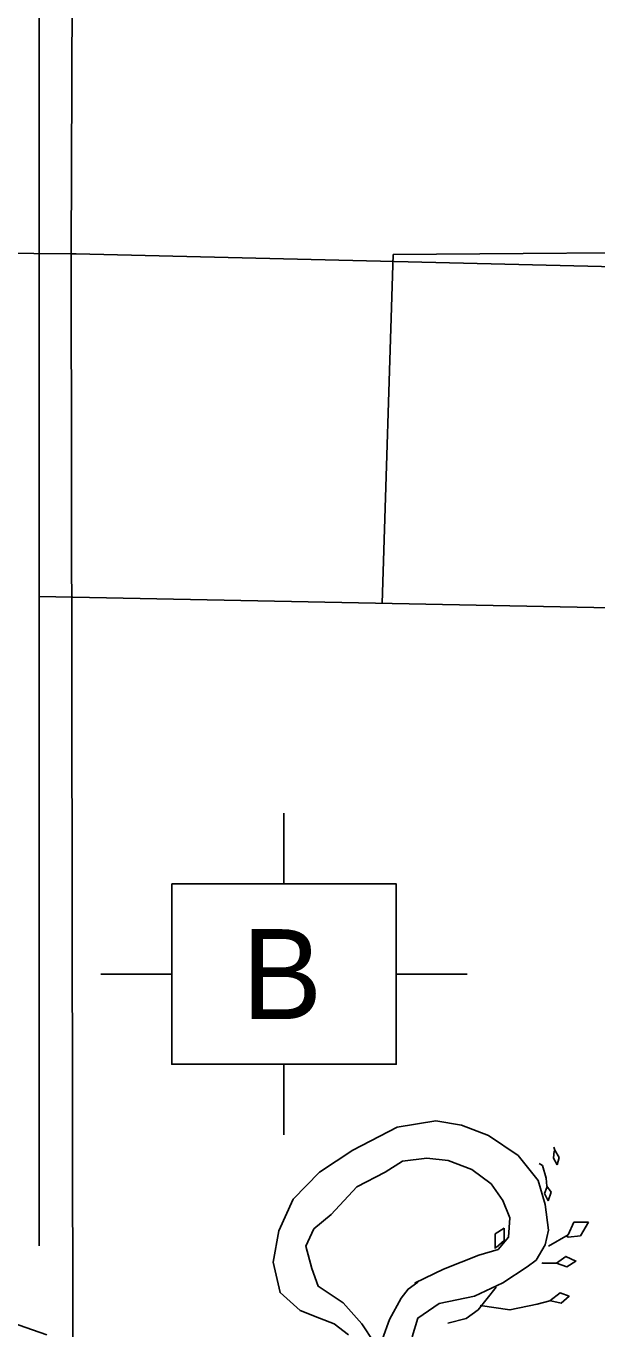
# Model space of a CAD drawing. Extents: x 380424 to 701066, y 1117407 to 1412949.
# Drawn here: x 525775 to 527994, y 1211018 to 1216086 of the extents above; entities that cross this region are included whole.
import ezdxf

# ---------------------------------------------------------------- set-up
doc = ezdxf.new("R2010")
doc.units = 0
for name, color, linetype in [('Culture', 7, 'Continuous'), ('Islands', 7, 'Continuous'), ('Local Roads Paved', 7, 'Continuous'), ('Mangroves', 7, 'Continuous'), ('Section Lines', 7, 'Continuous'), ('Wide Rivers and Canals', 7, 'Continuous')]:
    doc.layers.add(name, color=color, linetype=linetype)

msp = doc.modelspace()

# ---------------------------------------------------------------- linework, layer by layer
at = {"layer": 'Culture'}
for p, q in [((526777.8, 1213023.9), (526777.8, 1212748.9)), ((526066.3, 1212398.2), (526341.3, 1212398.2)), ((527214.3, 1212398.2), (527489.3, 1212398.2)), ((526777.8, 1212047.5), (526777.8, 1211772.5))]:
    msp.add_line(p, q, dxfattribs=at)
msp.add_lwpolyline([(526341.3, 1212748.9), (527214.3, 1212748.9), (527214.3, 1212047.5), (526341.3, 1212047.5)], close=True, dxfattribs=at)
at = {"layer": 'Islands'}
msp.add_lwpolyline([(527160.8, 1210979.3), (527187.7, 1211054.7), (527233.4, 1211138.1), (527260.3, 1211173.1), (527298, 1211200), (527287.2, 1211197.3), (527397.5, 1211251.2), (527534.7, 1211305), (527610, 1211326.5), (527650.4, 1211375), (527655.8, 1211450.3), (527628.9, 1211517.6), (527583.1, 1211582.2), (527507.8, 1211638.7), (527416.4, 1211673.7), (527333, 1211681.8), (527238.8, 1211671), (527171.6, 1211628), (527061.3, 1211571.4), (526961.7, 1211463.8), (526894.5, 1211407.3), (526862.2, 1211340), (526886.4, 1211253.8), (526910.6, 1211183.9), (527007.5, 1211119.3), (527080.1, 1211038.5), (527128.5, 1210965.9)], dxfattribs=at)
at = {"layer": 'Local Roads Paved'}
for points in [[(525825.7, 1211341.2), (525825.7, 1226000.3)], [(530636, 1215196.8), (528551.2, 1215207.3), (527202.3, 1215196.8), (527160, 1213840.9)], [(530335.3, 1213778), (525825.7, 1213867.3)]]:
    msp.add_lwpolyline(points, dxfattribs=at)
at = {"layer": 'Mangroves'}
for points in [[(527825.2, 1211682.1), (527828.1, 1211710.7)], [(527827.1, 1211725.1), (527830.9, 1211713.5)], [(527830.9, 1211713.5), (527848.1, 1211684.9)], [(527769.8, 1211662.1), (527782.3, 1211653.5)], [(527782.3, 1211653.5), (527796.6, 1211604.9)], [(527839.5, 1211656.3), (527825.2, 1211682.1)], [(527848.1, 1211684.9), (527839.5, 1211656.3)], [(527796.6, 1211604.9), (527799.5, 1211573.4)], [(527790.9, 1211544.8), (527799.5, 1211567.7)], [(527799.5, 1211573.4), (527816.6, 1211550.5)], [(527816.6, 1211550.5), (527805.2, 1211516.2)], [(527805.2, 1211516.2), (527790.9, 1211544.8)], [(527598.5, 1211388.5), (527633.9, 1211410.7)], [(527633.9, 1211410.7), (527633.9, 1211362)], [(527881.8, 1211384.1), (527903.9, 1211432.8)], [(527903.9, 1211432.8), (527961.4, 1211432.8)], [(527961.4, 1211432.8), (527930.4, 1211379.7)], [(527598.5, 1211331), (527598.5, 1211388.5)], [(527633.9, 1211362), (527602.9, 1211335.4)], [(527806.5, 1211339.9), (527881.8, 1211384.1)], [(527881.8, 1211375.3), (527877.4, 1211379.2)], [(527930.4, 1211379.7), (527881.8, 1211375.3)], [(527780.1, 1211274.8), (527784.4, 1211273.5), (527837.5, 1211273.5), (527872.9, 1211300), (527912.7, 1211282.3), (527877.3, 1211260.2), (527837.5, 1211273.5)], [(527532.1, 1211092), (527602.9, 1211180.5)], [(527540.9, 1211109.7), (527656, 1211092), (527762.2, 1211114.1), (527810.9, 1211127.4), (527850.8, 1211158.4), (527886.2, 1211145.1), (527855.2, 1211118.5), (527815.4, 1211127.4)], [(527485.6, 1211058.8), (527532.1, 1211092)], [(527414.8, 1211041.1), (527485.6, 1211058.8)]]:
    msp.add_lwpolyline(points, dxfattribs=at)
at = {"layer": 'Section Lines'}
for points in [[(525973.1, 1220589), (525965.2, 1218913.8), (525950.5, 1215199.4), (520565.2, 1215248.4), (520587.2, 1218130.1), (520603.3, 1220656.1), (520608.2, 1220656), (522215.4, 1220641)], [(531323.3, 1220523.4), (531294.9, 1216193.3), (531291.5, 1215071.4), (525970.3, 1215199.3), (525950.5, 1215199.4), (525965.2, 1218913.8), (525973.1, 1220589), (527313.8, 1220571.5)], [(525950.5, 1215199.4), (525950.4, 1215167.4), (525956.8, 1210996.7), (525935.5, 1209817.3), (520596, 1209829.5), (520588.6, 1209829.5), (520591.6, 1212164.2), (520562.6, 1215240.9), (520565.2, 1215248.4)], [(531291.5, 1215071.4), (531267.3, 1209738.6), (525952.8, 1209817.2), (525935.5, 1209817.3), (525956.8, 1210996.7), (525950.4, 1215167.4), (525950.5, 1215199.4), (525970.3, 1215199.3)]]:
    msp.add_lwpolyline(points, close=True, dxfattribs=at)
at = {"layer": 'Wide Rivers and Canals'}
for points in [[(527029, 1210995.5), (526972.5, 1211038.5), (526916, 1211060.1), (526840.7, 1211089.7), (526762.7, 1211159.6), (526735.8, 1211278.1), (526757.3, 1211399.2), (526813.8, 1211523), (526916, 1211628), (527045.1, 1211714.1), (527217.3, 1211802.9), (527367.9, 1211827.1), (527467.5, 1211811), (527572.4, 1211770.6), (527688.1, 1211692.6), (527766.1, 1211595.7), (527793, 1211501.5), (527806.4, 1211401.9), (527793, 1211345.4), (527758, 1211286.1), (527723, 1211259.2), (527628.9, 1211197.3), (527518.6, 1211146.2), (527381.4, 1211116.6), (527298, 1211060.1), (527276.5, 1210987.4)], [(525718.9, 1211043.8), (525856.6, 1210995.8)]]:
    msp.add_lwpolyline(points, dxfattribs=at)

# ---------------------------------------------------------------- texts
at = {"layer": 'Culture'}
msp.add_text('B', height=350, dxfattribs=at).set_placement((526614.2, 1212223.2))

doc.saveas('drawing.dxf')
